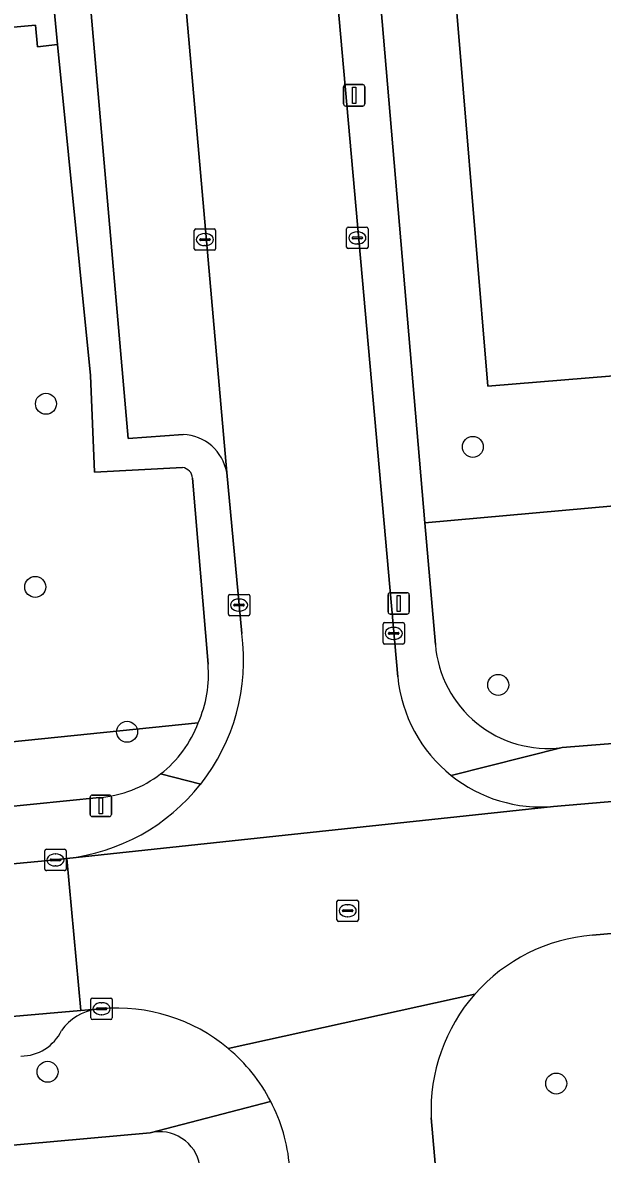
# Model space of a CAD drawing. Extents: x 162989 to 165008, y 383432 to 384338.
# Drawn here: x 164254.8 to 164281.8, y 383839.9 to 383892.7 of the extents above; entities that cross this region are included whole.
import ezdxf

# ---------------------------------------------------------------- set-up
doc = ezdxf.new("R2010")
doc.units = 0
for name, color, linetype in [('IMGEO_Boom', 7, 'Continuous'), ('IMGEO_Erf', 7, 'Continuous'), ('IMGEO_Groenvoorziening', 7, 'Continuous'), ('IMGEO_Kolk', 7, 'Continuous'), ('IMGEO_Lichtmast', 7, 'Continuous'), ('IMGEO_Pand', 7, 'Continuous'), ('IMGEO_Parkeervlak_open', 7, 'Continuous'), ('IMGEO_Rijbaan_lokaal_open', 7, 'Continuous'), ('IMGEO_Rioolput', 7, 'Continuous'), ('IMGEO_Voetpad_open', 7, 'Continuous')]:
    doc.layers.add(name, color=color, linetype=linetype)

msp = doc.modelspace()

# ---------------------------------------------------------------- linework, layer by layer
at = {"layer": 'IMGEO_Boom'}
for centre in [(164255.869, 383874.914), (164275.77, 383872.904), (164255.366, 383866.373), (164276.952, 383861.805), (164259.65, 383859.618), (164255.942, 383843.764), (164279.657, 383843.217)]:
    msp.add_circle(centre, 0.489, dxfattribs=at)
at = {"layer": 'IMGEO_Erf'}
msp.add_lwpolyline([(164260.721, 383840.918), (164214.049, 383836.724)], dxfattribs=at)
msp.add_arc((164261.167, 383839.067), 1.904, 10.138, 103.5595, dxfattribs=at)
at = {"layer": 'IMGEO_Groenvoorziening'}
for points in [[(164311.621, 383906.595), (164309.285, 383906.355), (164307.801, 383906.262), (164304.812, 383906.003), (164307.113, 383878.271), (164304.123, 383878.023), (164304.31, 383875.425), (164295.181, 383874.701), (164294.997, 383877.265), (164276.472, 383875.728), (164274.745, 383896.542)], [(164271.417, 383894.215), (164273.539, 383869.365), (164309.188, 383872.569), (164310.019, 383872.973), (164310.684, 383873.614), (164311.118, 383874.429), (164311.279, 383875.468), (164308.972, 383901.858), (164313.975, 383902.213), (164313.728, 383905.024)], [(164317.115, 383866.231), (164313.975, 383902.213), (164308.972, 383901.858), (164311.279, 383875.468), (164311.118, 383874.429), (164310.684, 383873.614), (164310.019, 383872.973), (164309.188, 383872.569), (164273.539, 383869.365), (164274.024, 383863.683)], [(164256.398, 383891.663), (164255.469, 383891.564), (164255.376, 383892.564), (164249.87, 383892.063), (164251.354, 383875.642), (164252.748, 383859.002), (164262.969, 383860.037)], [(164262.969, 383860.037), (164252.748, 383859.002), (164251.354, 383875.642), (164249.87, 383892.063)], [(164262.227, 383871.939), (164258.123, 383871.72), (164257.939, 383876.237), (164256.398, 383891.663)], [(164263.425, 383862.773), (164262.706, 383871.439)], [(164279.929, 383858.885), (164313.704, 383861.554)], [(164252.197, 383855.931), (164258.371, 383856.556)]]:
    msp.add_lwpolyline(points, dxfattribs=at)
for centre, radius, start, end in [((164262.17, 383871.405), 0.537, 3.666, 83.8763), ((164279.27, 383864.107), 5.263, 184.6166, 277.1935), ((164257.75, 383862.313), 5.694, 336.4397, 4.6357), ((164257.934, 383861.913), 5.373, 307.5693, 339.5653), ((164257.93, 383861.915), 5.377, 274.7032, 307.5853)]:
    msp.add_arc(centre, radius, start, end, dxfattribs=at)
at = {"layer": 'IMGEO_Kolk'}
for p, q in [((164262.778, 383882.143), (164262.778, 383882.995)), ((164262.853, 383883.069), (164263.705, 383883.069)), ((164263.779, 383882.995), (164263.779, 383882.143)), ((164269.886, 383882.222), (164269.886, 383883.074)), ((164269.961, 383883.148), (164270.813, 383883.148)), ((164270.887, 383883.074), (164270.887, 383882.222)), ((164263.037, 383882.563), (164263.037, 383882.575)), ((164263.475, 383882.526), (164263.077, 383882.526)), ((164263.08, 383882.612), (164263.478, 383882.612)), ((164263.266, 383882.849), (164263.291, 383882.849)), ((164263.521, 383882.575), (164263.521, 383882.563)), ((164270.145, 383882.642), (164270.145, 383882.654)), ((164270.583, 383882.605), (164270.185, 383882.605)), ((164270.188, 383882.691), (164270.586, 383882.691)), ((164270.374, 383882.928), (164270.399, 383882.928)), ((164270.629, 383882.654), (164270.629, 383882.642)), ((164263.705, 383882.069), (164262.853, 383882.069)), ((164263.289, 383882.289), (164263.264, 383882.289)), ((164270.813, 383882.148), (164269.961, 383882.148)), ((164270.397, 383882.368), (164270.372, 383882.368)), ((164264.371, 383865.101), (164264.371, 383865.953)), ((164264.446, 383866.027), (164265.298, 383866.027)), ((164264.673, 383865.57), (164265.071, 383865.57)), ((164264.859, 383865.807), (164264.884, 383865.807)), ((164265.372, 383865.953), (164265.372, 383865.101)), ((164264.63, 383865.521), (164264.63, 383865.533)), ((164265.068, 383865.484), (164264.67, 383865.484)), ((164264.882, 383865.247), (164264.857, 383865.247)), ((164265.114, 383865.533), (164265.114, 383865.521)), ((164265.298, 383865.027), (164264.446, 383865.027)), ((164271.582, 383863.783), (164271.582, 383864.635)), ((164271.657, 383864.709), (164272.509, 383864.709)), ((164272.583, 383864.635), (164272.583, 383863.783)), ((164271.841, 383864.203), (164271.841, 383864.215)), ((164272.279, 383864.166), (164271.881, 383864.166)), ((164271.884, 383864.252), (164272.282, 383864.252)), ((164272.07, 383864.489), (164272.095, 383864.489)), ((164272.325, 383864.215), (164272.325, 383864.203)), ((164272.509, 383863.709), (164271.657, 383863.709)), ((164272.093, 383863.929), (164272.068, 383863.929)), ((164255.811, 383853.217), (164255.811, 383854.069)), ((164255.886, 383854.143), (164256.738, 383854.143)), ((164256.812, 383854.069), (164256.812, 383853.217)), ((164256.07, 383853.637), (164256.07, 383853.649)), ((164256.508, 383853.6), (164256.11, 383853.6)), ((164256.113, 383853.686), (164256.511, 383853.686)), ((164256.299, 383853.923), (164256.324, 383853.923)), ((164256.554, 383853.649), (164256.554, 383853.637)), ((164256.738, 383853.143), (164255.886, 383853.143)), ((164256.322, 383853.363), (164256.297, 383853.363)), ((164257.959, 383846.278), (164257.959, 383847.13)), ((164258.034, 383847.204), (164258.886, 383847.204)), ((164258.96, 383847.13), (164258.96, 383846.278)), ((164258.218, 383846.698), (164258.218, 383846.71)), ((164258.656, 383846.661), (164258.258, 383846.661)), ((164258.261, 383846.747), (164258.659, 383846.747)), ((164258.447, 383846.984), (164258.472, 383846.984)), ((164258.702, 383846.71), (164258.702, 383846.698)), ((164258.886, 383846.204), (164258.034, 383846.204)), ((164258.47, 383846.424), (164258.445, 383846.424))]:
    msp.add_line(p, q, dxfattribs=at)
for points in [[(164262.778, 383882.143), (164262.778, 383882.995)], [(164262.853, 383883.069), (164263.705, 383883.069)], [(164263.779, 383882.995), (164263.779, 383882.143)], [(164269.886, 383882.222), (164269.886, 383883.074)], [(164269.961, 383883.148), (164270.813, 383883.148)], [(164270.887, 383883.074), (164270.887, 383882.222)], [(164263.705, 383882.069), (164262.853, 383882.069)], [(164270.813, 383882.148), (164269.961, 383882.148)], [(164264.371, 383865.101), (164264.371, 383865.953)], [(164264.446, 383866.027), (164265.298, 383866.027)], [(164265.372, 383865.953), (164265.372, 383865.101)], [(164265.298, 383865.027), (164264.446, 383865.027)], [(164271.582, 383863.783), (164271.582, 383864.635)], [(164271.657, 383864.709), (164272.509, 383864.709)], [(164272.583, 383864.635), (164272.583, 383863.783)], [(164272.509, 383863.709), (164271.657, 383863.709)], [(164255.811, 383853.217), (164255.811, 383854.069)], [(164255.886, 383854.143), (164256.738, 383854.143)], [(164256.812, 383854.069), (164256.812, 383853.217)], [(164256.738, 383853.143), (164255.886, 383853.143)], [(164257.959, 383846.278), (164257.959, 383847.13)], [(164258.034, 383847.204), (164258.886, 383847.204)], [(164258.96, 383847.13), (164258.96, 383846.278)], [(164258.886, 383846.204), (164258.034, 383846.204)]]:
    msp.add_lwpolyline(points, dxfattribs=at)
for centre, radius, start, end in [((164262.855, 383882.993), 0.0765, 91.552, 178.448), ((164262.855, 383882.993), 0.0765, 91.552, 178.448), ((164263.703, 383882.993), 0.0765, 1.552, 88.448), ((164263.703, 383882.993), 0.0765, 1.552, 88.448), ((164269.963, 383883.072), 0.0765, 91.552, 178.448), ((164269.963, 383883.072), 0.0765, 91.552, 178.448), ((164270.811, 383883.072), 0.0765, 1.552, 88.448), ((164270.811, 383883.072), 0.0765, 1.552, 88.448), ((164263.077, 383882.572), 0.0403, 85.8775, 175.7526), ((164263.074, 383882.562), 0.0366, 178.938, 274.7102), ((164263.478, 383882.569), 0.043, 264.8664, 352.4533), ((164263.482, 383882.574), 0.0386, 1.7309, 96.639), ((164270.185, 383882.651), 0.0403, 85.8775, 175.7526), ((164270.182, 383882.641), 0.0366, 178.938, 274.7102), ((164270.586, 383882.648), 0.043, 264.8664, 352.4533), ((164270.59, 383882.653), 0.0386, 1.7309, 96.639), ((164262.855, 383882.145), 0.0765, 181.552, 268.448), ((164262.855, 383882.145), 0.0765, 181.552, 268.448), ((164263.703, 383882.145), 0.0765, 271.552, 358.448), ((164263.703, 383882.145), 0.0765, 271.552, 358.448), ((164269.963, 383882.224), 0.0765, 181.552, 268.448), ((164269.963, 383882.224), 0.0765, 181.552, 268.448), ((164270.811, 383882.224), 0.0765, 271.552, 358.448), ((164270.811, 383882.224), 0.0765, 271.552, 358.448), ((164264.448, 383865.951), 0.0765, 91.552, 178.448), ((164264.448, 383865.951), 0.0765, 91.552, 178.448), ((164264.67, 383865.53), 0.0403, 85.8775, 175.7526), ((164265.075, 383865.532), 0.0386, 1.7309, 96.639), ((164265.296, 383865.951), 0.0765, 1.552, 88.448), ((164265.296, 383865.951), 0.0765, 1.552, 88.448), ((164264.448, 383865.103), 0.0765, 181.552, 268.448), ((164264.448, 383865.103), 0.0765, 181.552, 268.448), ((164264.667, 383865.52), 0.0366, 178.938, 274.7102), ((164265.071, 383865.527), 0.043, 264.8664, 352.4533), ((164265.296, 383865.103), 0.0765, 271.552, 358.448), ((164265.296, 383865.103), 0.0765, 271.552, 358.448), ((164271.659, 383864.633), 0.0765, 91.552, 178.448), ((164271.659, 383864.633), 0.0765, 91.552, 178.448), ((164272.507, 383864.633), 0.0765, 1.552, 88.448), ((164272.507, 383864.633), 0.0765, 1.552, 88.448), ((164271.881, 383864.212), 0.0403, 85.8775, 175.7526), ((164271.878, 383864.202), 0.0366, 178.938, 274.7102), ((164272.282, 383864.209), 0.043, 264.8664, 352.4533), ((164272.286, 383864.214), 0.0386, 1.7309, 96.639), ((164271.659, 383863.785), 0.0765, 181.552, 268.448), ((164271.659, 383863.785), 0.0765, 181.552, 268.448), ((164272.507, 383863.785), 0.0765, 271.552, 358.448), ((164272.507, 383863.785), 0.0765, 271.552, 358.448), ((164255.888, 383854.067), 0.0765, 91.552, 178.448), ((164255.888, 383854.067), 0.0765, 91.552, 178.448), ((164256.736, 383854.067), 0.0765, 1.552, 88.448), ((164256.736, 383854.067), 0.0765, 1.552, 88.448), ((164256.11, 383853.646), 0.0403, 85.8775, 175.7526), ((164256.107, 383853.636), 0.0366, 178.938, 274.7102), ((164256.511, 383853.643), 0.043, 264.8664, 352.4533), ((164256.515, 383853.648), 0.0386, 1.7309, 96.639), ((164255.888, 383853.219), 0.0765, 181.552, 268.448), ((164255.888, 383853.219), 0.0765, 181.552, 268.448), ((164256.736, 383853.219), 0.0765, 271.552, 358.448), ((164256.736, 383853.219), 0.0765, 271.552, 358.448), ((164258.036, 383847.128), 0.0765, 91.552, 178.448), ((164258.036, 383847.128), 0.0765, 91.552, 178.448), ((164258.884, 383847.128), 0.0765, 1.552, 88.448), ((164258.884, 383847.128), 0.0765, 1.552, 88.448), ((164258.258, 383846.707), 0.0403, 85.8775, 175.7526), ((164258.255, 383846.697), 0.0366, 178.938, 274.7102), ((164258.659, 383846.704), 0.043, 264.8664, 352.4533), ((164258.663, 383846.709), 0.0386, 1.7309, 96.639), ((164258.036, 383846.28), 0.0765, 181.552, 268.448), ((164258.036, 383846.28), 0.0765, 181.552, 268.448), ((164258.884, 383846.28), 0.0765, 271.552, 358.448), ((164258.884, 383846.28), 0.0765, 271.552, 358.448)]:
    msp.add_arc(centre, radius, start, end, dxfattribs=at)
for centre, major_axis, ratio, start_param, end_param in [((164263.265, 383882.569), (-0.387, 0.002), 0.722429, 4.712389, 7.853982), ((164263.29, 383882.569), (-0.39, 0.002), 0.717154, 1.570796, 4.712389), ((164270.373, 383882.648), (-0.387, 0.002), 0.722429, 4.712389, 7.853982), ((164270.398, 383882.648), (-0.39, 0.002), 0.717154, 1.570796, 4.712389), ((164264.858, 383865.527), (-0.387, 0.002), 0.722429, 4.712389, 7.853982), ((164264.883, 383865.527), (-0.39, 0.002), 0.717154, 1.570796, 4.712389), ((164272.069, 383864.209), (-0.387, 0.002), 0.722429, 4.712389, 7.853982), ((164272.094, 383864.209), (-0.39, 0.002), 0.717154, 1.570796, 4.712389), ((164256.298, 383853.643), (-0.387, 0.002), 0.722429, 4.712389, 7.853982), ((164256.323, 383853.643), (-0.39, 0.002), 0.717154, 1.570796, 4.712389), ((164258.446, 383846.704), (-0.387, 0.002), 0.722429, 4.712389, 7.853982), ((164258.471, 383846.704), (-0.39, 0.002), 0.717154, 1.570796, 4.712389)]:
    msp.add_ellipse(centre, major_axis=major_axis, ratio=ratio, start_param=start_param, end_param=end_param, dxfattribs=at)
at = {"layer": 'IMGEO_Lichtmast'}
for p, q in [((164269.744, 383888.894), (164269.744, 383889.694)), ((164269.744, 383889.694), (164269.744, 383888.894)), ((164269.844, 383889.794), (164270.634, 383889.794)), ((164270.634, 383889.794), (164269.844, 383889.794)), ((164270.734, 383889.694), (164270.734, 383888.894)), ((164270.734, 383888.894), (164270.734, 383889.694)), ((164270.634, 383888.794), (164269.844, 383888.794)), ((164269.844, 383888.794), (164270.634, 383888.794)), ((164271.917, 383866.105), (164272.707, 383866.105)), ((164272.707, 383866.105), (164271.917, 383866.105)), ((164271.817, 383865.205), (164271.817, 383866.005)), ((164271.817, 383866.005), (164271.817, 383865.205)), ((164272.807, 383866.005), (164272.807, 383865.205)), ((164272.807, 383865.205), (164272.807, 383866.005)), ((164272.707, 383865.105), (164271.917, 383865.105)), ((164271.917, 383865.105), (164272.707, 383865.105)), ((164258.028, 383856.666), (164258.818, 383856.666)), ((164258.818, 383856.666), (164258.028, 383856.666)), ((164257.928, 383855.766), (164257.928, 383856.566)), ((164257.928, 383856.566), (164257.928, 383855.766)), ((164258.918, 383856.566), (164258.918, 383855.766)), ((164258.918, 383855.766), (164258.918, 383856.566)), ((164258.818, 383855.666), (164258.028, 383855.666)), ((164258.028, 383855.666), (164258.818, 383855.666))]:
    msp.add_line(p, q, dxfattribs=at)
for points in [[(164270.164, 383889.669), (164270.314, 383889.669), (164270.314, 383888.919), (164270.164, 383888.919), (164270.164, 383889.669)], [(164272.237, 383865.98), (164272.387, 383865.98), (164272.387, 383865.23), (164272.237, 383865.23), (164272.237, 383865.98)], [(164258.348, 383856.541), (164258.498, 383856.541), (164258.498, 383855.791), (164258.348, 383855.791), (164258.348, 383856.541)]]:
    msp.add_lwpolyline(points, dxfattribs=at)
for centre, start, end in [((164269.844, 383889.694), 90, 180), ((164269.844, 383889.694), 90, 180), ((164270.634, 383889.694), 0, 90), ((164270.634, 383889.694), 360, 90), ((164269.844, 383888.894), 180, 270), ((164269.844, 383888.894), 180, 270), ((164270.634, 383888.894), 270, 0), ((164270.634, 383888.894), 270, 0), ((164271.917, 383866.005), 90, 180), ((164271.917, 383866.005), 90, 180), ((164272.707, 383866.005), 0, 90), ((164272.707, 383866.005), 360, 90), ((164271.917, 383865.205), 180, 270), ((164271.917, 383865.205), 180, 270), ((164272.707, 383865.205), 270, 0), ((164272.707, 383865.205), 270, 0), ((164258.028, 383856.566), 90, 180), ((164258.028, 383856.566), 90, 180), ((164258.818, 383856.566), 0, 90), ((164258.818, 383856.566), 360, 90), ((164258.028, 383855.766), 180, 270), ((164258.028, 383855.766), 180, 270), ((164258.818, 383855.766), 270, 0), ((164258.818, 383855.766), 270, 0)]:
    msp.add_arc(centre, 0.1, start, end, dxfattribs=at)
at = {"layer": 'IMGEO_Pand'}
msp.add_lwpolyline([(164284.046, 383897.183), (164284.035, 383897.313), (164274.745, 383896.542), (164276.472, 383875.728), (164294.997, 383877.265), (164304.123, 383878.023), (164307.113, 383878.271), (164304.812, 383906.003), (164295.481, 383905.229), (164295.924, 383899.945), (164296.082, 383898.042), (164296.192, 383896.714), (164288.624, 383896.086), (164288.762, 383894.411), (164286.958, 383894.261), (164286.708, 383897.264), (164286.696, 383897.412)], close=True, dxfattribs=at)
at = {"layer": 'IMGEO_Parkeervlak_open'}
for points in [[(164264.293, 383871.705), (164259.981, 383920.957)], [(164257.968, 383918.858), (164255.734, 383918.829), (164259.704, 383873.288), (164262.269, 383873.481)], [(164258.214, 383846.683), (164257.498, 383846.621), (164252.675, 383846.206), (164205.622, 383842.154), (164200.814, 383841.74), (164168.088, 383838.921), (164169.558, 383838.289), (164170.219, 383837.718)]]:
    msp.add_lwpolyline(points, dxfattribs=at)
for centre, radius, start, end in [((164262.179, 383871.337), 2.146, 9.8688, 87.5992), ((164258.551, 383844.305), 2.402, 98.0587, 144.6345), ((164254.714, 383846.571), 2.072, 269.639, 334.9852)]:
    msp.add_arc(centre, radius, start, end, dxfattribs=at)
at = {"layer": 'IMGEO_Rijbaan_lokaal_open'}
for points in [[(164268.453, 383905.075), (164267.865, 383911.685), (164266.948, 383921.995), (164259.981, 383920.957), (164264.293, 383871.705), (164264.997, 383864.198)], [(164272.269, 383862.184), (164268.453, 383905.075)], [(164313.004, 383858.989), (164279.533, 383856.136), (164256.836, 383853.71), (164257.498, 383846.621), (164258.214, 383846.683), (164258.464, 383846.705)], [(164281.344, 383850.129), (164284.704, 383850.426), (164312.628, 383852.83), (164313.53, 383852.941), (164313.004, 383858.989)], [(164256.836, 383853.71), (164279.533, 383856.136)], [(164275.867, 383847.391), (164264.369, 383844.847)], [(164264.369, 383844.847), (164275.867, 383847.391)], [(164276.703, 383809.159), (164274.132, 383838.07), (164273.831, 383841.616)]]:
    msp.add_lwpolyline(points, dxfattribs=at)
msp.add_lwpolyline([(164256.836, 383853.71), (164256.308, 383853.642), (164252.011, 383853.25), (164252.675, 383846.206), (164257.498, 383846.621)], close=True, dxfattribs=at)
for centre, radius, start, end in [((164255.796, 383862.939), 9.287, 321.6691, 7.7944), ((164278.954, 383862.829), 6.716, 185.5134, 231.4229), ((164255.794, 383862.941), 9.289, 276.4376, 321.6654), ((164278.96, 383862.838), 6.727, 231.4297, 274.8876), ((164281.989, 383841.992), 8.163, 94.5323, 138.5895), ((164281.989, 383841.986), 8.166, 138.5595, 182.5999), ((164259.176, 383838.655), 8.081, 50.0128, 95.055), ((164259.195, 383838.673), 8.056, 27.4386, 50.0341), ((164259.214, 383838.666), 8.042, 4.9141, 27.5453)]:
    msp.add_arc(centre, radius, start, end, dxfattribs=at)
at = {"layer": 'IMGEO_Rioolput'}
for p, q in [((164269.436, 383850.848), (164269.436, 383851.7)), ((164269.511, 383851.774), (164270.363, 383851.774)), ((164269.924, 383851.554), (164269.949, 383851.554)), ((164270.437, 383851.7), (164270.437, 383850.848)), ((164269.695, 383851.268), (164269.695, 383851.28)), ((164270.133, 383851.231), (164269.735, 383851.231)), ((164269.738, 383851.317), (164270.136, 383851.317)), ((164269.947, 383850.994), (164269.922, 383850.994)), ((164270.179, 383851.28), (164270.179, 383851.268)), ((164270.363, 383850.774), (164269.511, 383850.774))]:
    msp.add_line(p, q, dxfattribs=at)
for points in [[(164269.436, 383850.848), (164269.436, 383851.7)], [(164269.511, 383851.774), (164270.363, 383851.774)], [(164270.437, 383851.7), (164270.437, 383850.848)], [(164270.363, 383850.774), (164269.511, 383850.774)]]:
    msp.add_lwpolyline(points, dxfattribs=at)
for centre, radius, start, end in [((164269.513, 383851.698), 0.0765, 91.552, 178.448), ((164269.513, 383851.698), 0.0765, 91.552, 178.448), ((164270.361, 383851.698), 0.0765, 1.552, 88.448), ((164270.361, 383851.698), 0.0765, 1.552, 88.448), ((164269.513, 383850.85), 0.0765, 181.552, 268.448), ((164269.513, 383850.85), 0.0765, 181.552, 268.448), ((164269.735, 383851.277), 0.0403, 85.8775, 175.7526), ((164269.732, 383851.267), 0.0366, 178.938, 274.7102), ((164270.136, 383851.274), 0.043, 264.8664, 352.4533), ((164270.14, 383851.279), 0.0386, 1.7309, 96.639), ((164270.361, 383850.85), 0.0765, 271.552, 358.448), ((164270.361, 383850.85), 0.0765, 271.552, 358.448)]:
    msp.add_arc(centre, radius, start, end, dxfattribs=at)
for centre, major_axis, ratio, start_param, end_param in [((164269.923, 383851.274), (-0.387, 0.002), 0.722429, 4.712389, 7.853982), ((164269.948, 383851.274), (-0.39, 0.002), 0.717154, 1.570796, 4.712389)]:
    msp.add_ellipse(centre, major_axis=major_axis, ratio=ratio, start_param=start_param, end_param=end_param, dxfattribs=at)
at = {"layer": 'IMGEO_Voetpad_open'}
msp.add_lwpolyline([(164256.115, 383894.783), (164255.136, 383894.757), (164255.195, 383893.629), (164249.783, 383893.171), (164246.796, 383892.89), (164243.79, 383927.457), (164241.534, 383927.311), (164242.059, 383921.267), (164245.234, 383882.921), (164245.852, 383875.805), (164245.974, 383873.84), (164246.286, 383870.251), (164247.4, 383857.431), (164249.834, 383857.878), (164246.876, 383891.854), (164249.87, 383892.063), (164255.376, 383892.564), (164255.469, 383891.564), (164256.398, 383891.663)], close=True, dxfattribs=at)
for points in [[(164252.578, 383927.164), (164253.176, 383926.236), (164253.524, 383925.305), (164253.563, 383925.202), (164254.982, 383909.53), (164256.115, 383894.783), (164256.398, 383891.663), (164257.939, 383876.237), (164258.123, 383871.72), (164262.227, 383871.939)], [(164262.269, 383873.481), (164259.704, 383873.288), (164255.734, 383918.829), (164257.968, 383918.858)], [(164273.804, 383905.326), (164272.994, 383905.242), (164271.967, 383905.136), (164268.902, 383905.113), (164268.453, 383905.075), (164272.269, 383862.184)], [(164274.024, 383863.683), (164273.539, 383869.365), (164271.417, 383894.215)], [(164262.706, 383871.439), (164263.425, 383862.773)], [(164264.997, 383864.198), (164264.293, 383871.705)], [(164313.704, 383861.554), (164279.929, 383858.885), (164274.766, 383857.579)], [(164274.766, 383857.579), (164279.929, 383858.885)], [(164279.533, 383856.136), (164313.004, 383858.989)], [(164263.081, 383857.179), (164261.21, 383857.654)], [(164261.21, 383857.654), (164263.081, 383857.179)], [(164258.371, 383856.556), (164252.197, 383855.931)], [(164247.115, 383852.804), (164252.011, 383853.25), (164256.308, 383853.642), (164256.836, 383853.71)], [(164284.704, 383850.426), (164281.344, 383850.129)], [(164258.464, 383846.705), (164258.214, 383846.683)], [(164260.721, 383840.918), (164266.344, 383842.385)], [(164266.344, 383842.385), (164260.721, 383840.918)], [(164273.831, 383841.616), (164274.132, 383838.07)], [(164214.049, 383836.724), (164260.721, 383840.918)]]:
    msp.add_lwpolyline(points, dxfattribs=at)
for centre, radius, start, end in [((164262.179, 383871.337), 2.146, 9.8688, 87.5992), ((164262.17, 383871.405), 0.537, 3.666, 83.8763), ((164255.796, 383862.939), 9.287, 321.6691, 7.7944), ((164279.27, 383864.107), 5.263, 184.6166, 277.1935), ((164257.75, 383862.313), 5.694, 336.4397, 4.6357), ((164278.954, 383862.829), 6.716, 185.5134, 231.4229), ((164257.934, 383861.913), 5.373, 307.5693, 339.5653), ((164257.93, 383861.915), 5.377, 274.7032, 307.5853), ((164255.794, 383862.941), 9.289, 276.4376, 321.6654), ((164278.96, 383862.838), 6.727, 231.4297, 274.8876), ((164281.989, 383841.992), 8.163, 94.5323, 138.5895), ((164281.989, 383841.986), 8.166, 138.5595, 182.5999), ((164258.551, 383844.305), 2.402, 98.0587, 144.6345), ((164259.176, 383838.655), 8.081, 50.0128, 95.055), ((164254.714, 383846.571), 2.072, 269.639, 334.9852), ((164259.195, 383838.673), 8.056, 27.4386, 50.0341), ((164259.214, 383838.666), 8.042, 4.9141, 27.5453), ((164261.167, 383839.067), 1.904, 10.138, 103.5595)]:
    msp.add_arc(centre, radius, start, end, dxfattribs=at)

doc.saveas('drawing.dxf')
